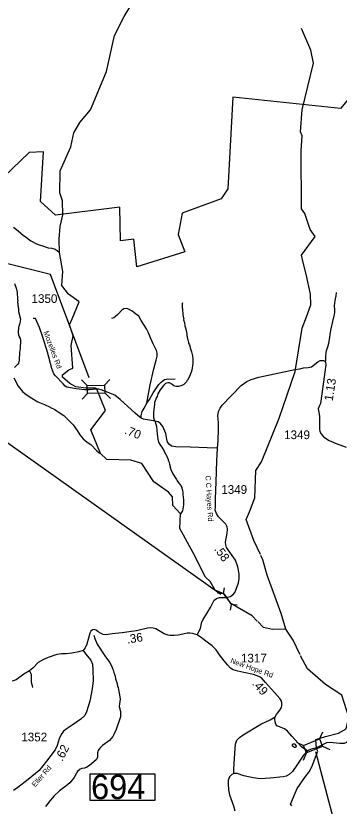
# Model space of a CAD drawing. Extents: x 1248224 to 1454986, y 825081 to 985870.
# Drawn here: x 1318874 to 1323531, y 896072 to 907441 of the extents above; entities that cross this region are included whole.
import ezdxf

# ---------------------------------------------------------------- set-up
doc = ezdxf.new("R2010")
doc.units = 0
for name, color, linetype in [('Exist Boundary Land Use Forest State Division NC Forest Resources', 7, 'Continuous'), ('Exist Hydrographic Creek Single Shore', 7, 'Continuous'), ('Exist Hydrographic Misc Water Feature', 7, 'Continuous'), ('Exist Road Non-System Type 51', 7, 'Continuous'), ('Exist Road Secondary Mileage Hundredths English Label', 7, 'Continuous'), ('Exist Road Secondary Structure Pipe CELL', 7, 'Continuous'), ('Exist Road Secondary Structure Pipe Number Label', 7, 'Continuous'), ('Exist Road Secondary Structure Standard Bridge CELL', 7, 'Continuous'), ('Exist Road Secondary Structure Standard Bridge Number Label', 7, 'Continuous'), ('Exist Road Secondary Type 41 Attributed', 7, 'Continuous'), ('Exist Road Secondary Type 51 Attributed', 7, 'Continuous'), ('Exist Road Secondary Type 51 Label', 7, 'Continuous'), ('Exist Road Secondary Type 51 Number Label', 7, 'Continuous')]:
    doc.layers.add(name, color=color, linetype=linetype)

msp = doc.modelspace()

# ---------------------------------------------------------------- linework, layer by layer
at = {"layer": 'Exist Boundary Land Use Forest State Division NC Forest Resources'}
msp.add_lwpolyline([(1324906, 907513), (1325009, 906563), (1324025, 906434), (1323995, 906430), (1323799, 906404), (1323550, 906108), (1321998, 906271), (1321929, 904952), (1321833, 904809), (1321269, 904604), (1321214, 904295), (1321306, 904045), (1320617, 903828), (1320575, 904227), (1320381, 904204), (1320374, 904688), (1319448, 904573), (1319232, 904771), (1319273, 905486), (1319066, 905473), (1318700, 905124)], dxfattribs=at)
at = {"layer": 'Exist Hydrographic Creek Single Shore'}
for points in [[(1320041, 902069), (1320015, 902086), (1319887, 902083), (1319738, 902104), (1319653, 902153), (1319546, 902245), (1319545, 902278), (1319640, 902347), (1319695, 902372), (1319673, 902698), (1319701, 902840), (1319649, 902995), (1319684, 903083), (1319789, 903328), (1319635, 903439), (1319536, 903563), (1319550, 903763), (1319503, 904036), (1319500, 904228), (1319513, 904412), (1319550, 904578), (1319546, 904779), (1319508, 904894), (1319515, 905213), (1319665, 905558), (1319711, 905757), (1319798, 905906), (1319952, 906087), (1320182, 906640), (1320294, 907160), (1320434, 907433), (1320546, 907615)], [(1322397, 899690), (1322304, 899895), (1322191, 900198), (1322241, 900307), (1322318, 900507), (1322329, 900902), (1322411, 901025), (1322667, 901653), (1322896, 902327), (1322996, 902949), (1323060, 903109), (1323122, 903285), (1323118, 903437), (1323054, 903726), (1323012, 903893), (1322989, 903997), (1323183, 904268), (1323114, 904369), (1323036, 904597), (1322988, 904664), (1322982, 905498), (1322996, 905714), (1322972, 905774), (1322996, 906088), (1323162, 906761), (1323124, 906946), (1322990, 907257)], [(1322352, 898734), (1322276, 898810), (1321971, 898986), (1321915, 899073), (1321878, 899121), (1321746, 899178), (1321675, 899303), (1321605, 899367), (1321429, 899715), (1321235, 900067), (1321245, 900279), (1321133, 900399), (1321129, 900524), (1321073, 900591), (1320860, 900738), (1320691, 901002), (1320529, 901048), (1320185, 901059), (1320094, 901143), (1319957, 901485), (1320165, 901762), (1320041, 902069)], [(1323205, 896909), (1323196, 897033), (1323332, 897073), (1323523, 897120), (1323631, 897186), (1323671, 897353), (1323569, 897671), (1323332, 897824), (1323073, 898049), (1322976, 898236)], [(1323139, 896638), (1323225, 896861), (1323211, 896893)], [(1322849, 896077), (1322830, 896102), (1322927, 896326), (1323047, 896501), (1323100, 896564), (1323139, 896638)]]:
    msp.add_lwpolyline(points, dxfattribs=at)
at = {"layer": 'Exist Hydrographic Misc Water Feature'}
for points in [[(1318843, 904400), (1318910, 904346), (1318984, 904280), (1319010, 904265), (1319090, 904205), (1319173, 904160), (1319209, 904145), (1319272, 904128), (1319339, 904104), (1319391, 904098), (1319439, 904083), (1319468, 904066), (1319503, 904036)], [(1318857, 903592), (1318886, 903511), (1318893, 903467), (1318898, 903359), (1318902, 903351), (1318901, 903319), (1318905, 903303), (1318904, 903273), (1318907, 903258), (1318907, 903242), (1318911, 903234), (1318913, 903190), (1318942, 903077), (1318933, 903022), (1318913, 902958), (1318909, 902886), (1318912, 902854), (1318923, 902830), (1318923, 902822), (1318935, 902800), (1318942, 902774), (1318938, 902654), (1318929, 902598), (1318922, 902486), (1318913, 902447), (1318904, 902431), (1318855, 902380)], [(1321274, 903314), (1321272, 903298), (1321272, 903242), (1321276, 903226), (1321281, 903138), (1321288, 903094), (1321292, 903086), (1321291, 903070), (1321302, 903029), (1321309, 902981), (1321327, 902917), (1321337, 902856), (1321337, 902840), (1321340, 902832), (1321340, 902818), (1321348, 902796), (1321347, 902788), (1321355, 902772), (1321362, 902732), (1321373, 902707), (1321384, 902675), (1321384, 902667), (1321406, 902610), (1321417, 902550), (1321420, 902542), (1321424, 902514), (1321423, 902438), (1321411, 902342), (1321381, 902263), (1321347, 902200), (1321339, 902192), (1321330, 902177), (1321293, 902140), (1321264, 902123), (1321216, 902108), (1321200, 902107), (1321184, 902109), (1321152, 902118), (1321121, 902143), (1321089, 902160), (1321066, 902162), (1321045, 902159), (1321029, 902151), (1321005, 902130), (1320980, 902099), (1320971, 902083), (1320951, 902060), (1320921, 902005), (1320908, 901965), (1320899, 901949), (1320873, 901878), (1320869, 901854), (1320859, 901734), (1320859, 901663), (1320866, 901630), (1320885, 901590), (1320885, 901582), (1320900, 901537), (1320909, 901421), (1320916, 901389), (1320919, 901349), (1320929, 901309), (1320956, 901260), (1320975, 901235), (1321010, 901178), (1321025, 901146), (1321033, 901138), (1321070, 901057), (1321070, 901049), (1321078, 901032), (1321085, 900992), (1321096, 900956), (1321095, 900948), (1321106, 900916), (1321137, 900851), (1321190, 900769), (1321198, 900753), (1321221, 900720), (1321237, 900704), (1321244, 900688), (1321252, 900679), (1321263, 900655), (1321263, 900647), (1321274, 900619), (1321281, 900579), (1321280, 900555), (1321290, 900478), (1321288, 900406), (1321274, 900319), (1321245, 900279)], [(1318847, 902233), (1318907, 902113), (1318973, 902039), (1319004, 902010), (1319083, 901954), (1319193, 901887), (1319288, 901848), (1319367, 901810), (1319375, 901809), (1319438, 901776), (1319454, 901763), (1319485, 901746), (1319564, 901690), (1319634, 901624), (1319698, 901556), (1319758, 901474), (1319794, 901413), (1319846, 901354), (1319901, 901310), (1319956, 901273), (1320042, 901184), (1320073, 901155), (1320094, 901143)], [(1322764, 898616), (1322697, 898845), (1322494, 899396), (1322431, 899617), (1322404, 899676)], [(1322764, 898616), (1322572, 898612), (1322443, 898643), (1322357, 898730)], [(1322968, 898253), (1322964, 898259), (1322869, 898458), (1322764, 898616)], [(1319999, 898532), (1320010, 898484), (1320047, 898403), (1320155, 898234), (1320224, 898142), (1320253, 898093), (1320273, 898045), (1320273, 898037), (1320281, 898020), (1320281, 898012), (1320288, 897996), (1320288, 897988), (1320295, 897972), (1320303, 897944), (1320309, 897903), (1320332, 897839), (1320338, 897795), (1320346, 897779), (1320353, 897750), (1320374, 897646), (1320375, 897610), (1320365, 897546), (1320364, 897506), (1320380, 897434), (1320383, 897390), (1320380, 897358), (1320317, 897176), (1320291, 897112), (1320270, 897073), (1320221, 897018), (1320122, 896945), (1320094, 896918), (1320069, 896887), (1320060, 896871), (1320051, 896839), (1320053, 896811), (1320050, 896771), (1320033, 896740), (1319934, 896657), (1319897, 896632), (1319865, 896621), (1319823, 896612), (1319803, 896603), (1319764, 896572), (1319755, 896556), (1319747, 896548), (1319713, 896485), (1319651, 896407), (1319594, 896359), (1319559, 896338), (1319502, 896295), (1319422, 896218), (1319405, 896194), (1319368, 896155), (1319322, 896093), (1319301, 896069)], [(1322863, 896969), (1322888, 896971), (1322894, 896965), (1322911, 896937), (1322911, 896929), (1322905, 896921), (1322899, 896917), (1322887, 896917), (1322857, 896936), (1322858, 896954), (1322863, 896969)]]:
    msp.add_lwpolyline(points, dxfattribs=at)
at = {"layer": 'Exist Road Non-System Type 51'}
for points in [[(1323334, 902460), (1323339, 902489), (1323340, 902545), (1323344, 902595), (1323349, 902629), (1323369, 902678), (1323380, 902730), (1323396, 902812), (1323403, 902860), (1323414, 902938), (1323441, 903044), (1323465, 903147), (1323470, 903173), (1323468, 903212), (1323464, 903267), (1323473, 903344), (1323486, 903414), (1323493, 903463)], [(1320760, 901870), (1320769, 901920), (1320811, 902132), (1320862, 902362), (1320893, 902490), (1320909, 902546), (1320912, 902589), (1320902, 902629), (1320854, 902725), (1320815, 902811), (1320786, 902881), (1320755, 902939), (1320677, 903060), (1320644, 903119), (1320598, 903156), (1320548, 903194), (1320489, 903225), (1320468, 903230), (1320430, 903226), (1320401, 903206), (1320345, 903147), (1320312, 903115), (1320284, 903098), (1320253, 903086)], [(1320760, 901870), (1320801, 901920), (1320854, 902020), (1320936, 902140), (1320965, 902173), (1320992, 902191), (1321016, 902208), (1321043, 902214), (1321170, 902219)], [(1320679, 901654), (1320680, 901689), (1320683, 901713), (1320693, 901749), (1320721, 901796), (1320760, 901870)], [(1319072, 898018), (1319083, 898001), (1319096, 897971), (1319096, 897924), (1319096, 897861), (1319098, 897839), (1319105, 897821), (1319114, 897780)], [(1322013, 896542), (1322015, 896611), (1322022, 896759), (1322031, 896903), (1322037, 896965), (1322055, 897023), (1322095, 897058), (1322150, 897100), (1322404, 897252), (1322535, 897316), (1322611, 897358)]]:
    msp.add_lwpolyline(points, dxfattribs=at)
at = {"layer": 'Exist Road Secondary Structure Pipe CELL'}
for p, q in [((1321778, 899140), (1321861, 899132)), ((1321874, 899214), (1321861, 899132)), ((1321861, 899132), (1321981, 898974)), ((1321968, 898892), (1321981, 898974)), ((1322064, 898965), (1321981, 898974))]:
    msp.add_line(p, q, dxfattribs=at)
at = {"layer": 'Exist Road Secondary Structure Pipe Number Label'}
msp.add_line((1321825, 899115), (1317360, 902289), dxfattribs=at)
at = {"layer": 'Exist Road Secondary Structure Standard Bridge CELL'}
for p, q in [((1319822, 902203), (1319904, 902124)), ((1320152, 902129), (1320230, 902210)), ((1319828, 901927), (1319906, 902008)), ((1320154, 902016), (1320236, 901937)), ((1323248, 897038), (1323293, 897143)), ((1322914, 896991), (1323018, 896947)), ((1323017, 896735), (1323061, 896839)), ((1323290, 896933), (1323394, 896889))]:
    msp.add_line(p, q, dxfattribs=at)
for points in [[(1319904, 902124), (1320152, 902129), (1320154, 902014), (1319906, 902008)], [(1323018, 896947), (1323248, 897039), (1323291, 896931), (1323061, 896839)]]:
    msp.add_lwpolyline(points, close=True, dxfattribs=at)
at = {"layer": 'Exist Road Secondary Structure Standard Bridge Number Label'}
msp.add_line((1323188, 896859), (1323658, 895081), dxfattribs=at)
msp.add_lwpolyline([(1319932, 902233), (1319375, 903719), (1317393, 904214)], dxfattribs=at)
msp.add_lwpolyline([(1319946, 896539), (1320875, 896539), (1320875, 896155), (1319946, 896155)], close=True, dxfattribs=at)
at = {"layer": 'Exist Road Secondary Type 41 Attributed'}
for points in [[(1320041, 902069), (1319940, 902060), (1319869, 902063), (1319745, 902076), (1319608, 902098), (1319586, 902114), (1319555, 902145), (1319444, 902262), (1319424, 902293), (1319395, 902368), (1319331, 902603), (1319265, 902817), (1319214, 902959), (1319157, 903089), (1319130, 903089), (1319125, 903089)], [(1321780, 901221), (1321629, 901225), (1321386, 901234), (1321178, 901240), (1321118, 901249), (1321085, 901273), (1321058, 901309), (1321047, 901353), (1321036, 901435), (1320992, 901533), (1320954, 901583), (1320926, 901603), (1320828, 901619), (1320715, 901637), (1320679, 901654), (1320664, 901663), (1320594, 901725), (1320379, 901920), (1320298, 901985), (1320203, 902023), (1320101, 902063), (1320071, 902069), (1320041, 902069)]]:
    msp.add_lwpolyline(points, dxfattribs=at)
at = {"layer": 'Exist Road Secondary Type 51 Attributed'}
for points in [[(1321780, 901221), (1321788, 901326), (1321794, 901497), (1321793, 901589), (1321783, 901689), (1321795, 901747), (1321816, 901796), (1321848, 901842), (1322118, 902124), (1322203, 902183), (1322261, 902210), (1322375, 902243), (1322892, 902354), (1322962, 902362), (1323017, 902378), (1323086, 902380), (1323131, 902394), (1323225, 902466), (1323255, 902481), (1323305, 902482), (1323322, 902474), (1323334, 902460), (1323338, 902421), (1323263, 901866), (1323247, 901835), (1323227, 901786), (1323246, 901682), (1323245, 901493), (1323253, 901461), (1323272, 901427), (1323304, 901387), (1323385, 901333), (1323485, 901291), (1323632, 901238)], [(1321485, 898538), (1321532, 898626), (1321552, 898726), (1321574, 898757), (1321678, 898931), (1321730, 899035), (1321766, 899060), (1321808, 899074), (1321915, 899073), (1321963, 899088), (1321997, 899113), (1322027, 899147), (1322049, 899193), (1322080, 899287), (1322091, 899346), (1322091, 899407), (1322083, 899465), (1322069, 899516), (1322038, 899610), (1321910, 899791), (1321899, 899833), (1321896, 899872), (1321916, 900001), (1321922, 900057), (1321916, 900088), (1321897, 900127), (1321794, 900235), (1321763, 900282), (1321746, 900330), (1321749, 900380), (1321752, 900488), (1321760, 900739), (1321771, 901040), (1321780, 901221)], [(1321485, 898538), (1321419, 898557), (1321382, 898563), (1321341, 898559), (1321280, 898548), (1321210, 898530), (1321153, 898525), (1321098, 898525), (1321067, 898534), (1321011, 898550), (1320889, 898621), (1320850, 898635), (1320814, 898638), (1320770, 898634), (1320612, 898595), (1320539, 898583), (1320406, 898567), (1320264, 898550), (1320173, 898537), (1320133, 898540), (1320103, 898554), (1320059, 898582), (1320031, 898606), (1320002, 898612), (1319977, 898607), (1319957, 898590), (1319939, 898561), (1319921, 898490), (1319896, 898402), (1319871, 898348), (1319846, 898313)], [(1323074, 896869), (1323034, 896893), (1322987, 896926), (1322938, 896979), (1322851, 897080), (1322788, 897149), (1322743, 897184), (1322670, 897212), (1322635, 897230), (1322619, 897254), (1322611, 897283), (1322605, 897325), (1322611, 897358), (1322627, 897390), (1322678, 897455), (1322698, 897490), (1322706, 897520), (1322704, 897559), (1322694, 897593), (1322678, 897622), (1322598, 897706), (1322472, 897850), (1322413, 897917), (1322372, 897938), (1322295, 897968), (1322157, 897995), (1322069, 898015), (1322002, 898035), (1321965, 898058), (1321929, 898098), (1321874, 898161), (1321809, 898251), (1321760, 898320), (1321701, 898377), (1321632, 898433), (1321548, 898492), (1321485, 898538)], [(1319846, 898313), (1319783, 898293), (1319683, 898274), (1319599, 898264), (1319530, 898262), (1319466, 898254), (1319340, 898210), (1319271, 898182), (1319198, 898138), (1319121, 898058), (1319072, 898018), (1318988, 897969), (1318879, 897891), (1318820, 897869)], [(1319846, 898313), (1319878, 898263), (1319957, 898173), (1319977, 898116), (1319985, 898032), (1319989, 897882), (1319975, 897760), (1319940, 897583), (1319891, 897428), (1319866, 897375), (1319809, 897326), (1319685, 897239), (1319612, 897190), (1319563, 897149), (1319527, 897103), (1319500, 897039), (1319472, 896943), (1319443, 896884), (1319315, 896718), (1319213, 896586), (1319054, 896454), (1318903, 896339), (1318843, 896298)], [(1325006, 896498), (1324972, 896485), (1324937, 896488), (1324854, 896516), (1324774, 896548), (1324706, 896581), (1324443, 896768), (1324086, 897015), (1324028, 897053), (1323969, 897079), (1323893, 897096), (1323840, 897095), (1323794, 897087), (1323743, 897066), (1323689, 897027), (1323634, 896990), (1323602, 896975), (1323542, 896973), (1323444, 896984), (1323401, 896990), (1323350, 896984), (1323283, 896950), (1323205, 896909)], [(1323074, 896869), (1323017, 896808), (1322921, 896664), (1322858, 896573), (1322812, 896530), (1322769, 896504), (1322723, 896493), (1322538, 896473), (1322391, 896467), (1322294, 896479), (1322160, 896510), (1322060, 896542), (1322013, 896542), (1321987, 896526), (1321950, 896493), (1321932, 896447), (1321930, 896388), (1321936, 896306), (1321950, 896237), (1322011, 896075), (1322028, 896006)], [(1323205, 896909), (1323126, 896892), (1323074, 896869)]]:
    msp.add_lwpolyline(points, dxfattribs=at)

# ---------------------------------------------------------------- texts
at = {"layer": 'Exist Road Secondary Mileage Hundredths English Label'}
for s, rotation, p in [('1.13', 81.2052, (1323437, 901894)), ('.70', 338.4134, (1320431, 901433)), ('.58', 305.113, (1321726, 899767)), ('.36', 9.0972, (1320482, 898409)), ('.49', 311.2191, (1322270, 897828)), ('.62', 63.4531, (1319545, 896709))]:
    msp.add_text(s, height=125, rotation=rotation, dxfattribs=at).set_placement(p)
at = {"layer": 'Exist Road Secondary Structure Standard Bridge Number Label'}
msp.add_text('694', height=350, dxfattribs=at).set_placement((1319958, 896174))
at = {"layer": 'Exist Road Secondary Type 51 Label'}
for s, rotation, p in [('Mozelles Rd', 290.4409, (1319271, 902891)), ('C C Hayes Rd', 273.3115, (1321605, 900827)), ('New Hope Rd', 340.2389, (1321958, 898135)), ('Eller Rd', 49.3081, (1319153, 896340))]:
    msp.add_text(s, height=75, rotation=rotation, dxfattribs=at).set_placement(p)
at = {"layer": 'Exist Road Secondary Type 51 Number Label'}
for s, p in [('1350', (1319101, 903311)), ('1349', (1322738, 901352)), ('1349', (1321833, 900565)), ('1317', (1322116, 898139)), ('1352', (1318954, 897004))]:
    msp.add_text(s, height=125, dxfattribs=at).set_placement(p)

doc.saveas('drawing.dxf')
